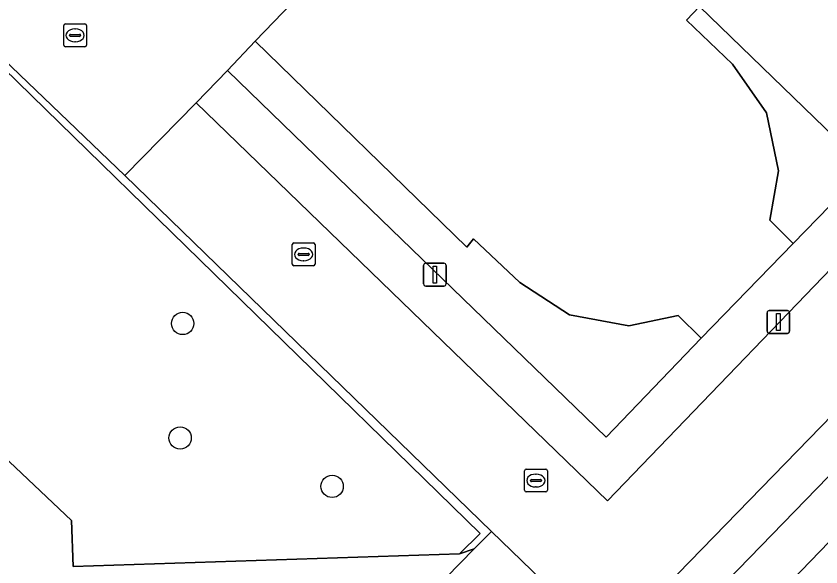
# Model space of a CAD drawing. Extents: x 160349 to 161355, y 381727 to 382854.
# Drawn here: x 161000.56 to 161035.79, y 382669.71 to 382693.83 of the extents above; entities that cross this region are included whole.
import ezdxf

# ---------------------------------------------------------------- set-up
doc = ezdxf.new("R2010")
doc.units = 0
for name, color, linetype in [('IMGEO_Boom', 7, 'Continuous'), ('IMGEO_Erf', 7, 'Continuous'), ('IMGEO_Groenvoorziening', 7, 'Continuous'), ('IMGEO_Haag', 7, 'Continuous'), ('IMGEO_Kolk', 7, 'Continuous'), ('IMGEO_Lichtmast', 7, 'Continuous'), ('IMGEO_Pand', 7, 'Continuous'), ('IMGEO_Parkeervlak_open', 7, 'Continuous'), ('IMGEO_Rijbaan_lokaal_open', 7, 'Continuous'), ('IMGEO_Voetpad_halfverhard', 7, 'Continuous'), ('IMGEO_Voetpad_open', 7, 'Continuous')]:
    doc.layers.add(name, color=color, linetype=linetype)

msp = doc.modelspace()

# ---------------------------------------------------------------- linework, layer by layer
at = {"layer": 'IMGEO_Boom'}
for centre in [(161007.852, 382680.368), (161007.739, 382675.354), (161014.396, 382673.234)]:
    msp.add_circle(centre, 0.489, dxfattribs=at)
at = {"layer": 'IMGEO_Erf'}
msp.add_lwpolyline([(161045.141, 382680.125), (161001.857, 382635.28), (161000.809, 382634.188), (161007.755, 382627.435), (161008.446, 382626.763), (161010.243, 382625.016), (161010.395, 382624.871), (161011.485, 382623.825), (161016.889, 382618.641), (161018.542, 382617.055), (161022.677, 382620.934), (161024.335, 382619.166), (161024.57, 382619.387), (161028.449, 382615.252), (161031.308, 382617.935), (161034.535, 382614.494), (161038.542, 382618.301)], dxfattribs=at)
at = {"layer": 'IMGEO_Groenvoorziening'}
for points in [[(161021.37, 382671.265), (161005.326, 382686.846), (161000, 382691.947), (160999.917, 382692.027), (160999.719, 382691.83), (161000, 382691.554), (161020.878, 382671.174), (161019.973, 382670.284), (161020.606, 382670.504)], [(161019.973, 382670.284), (161020.878, 382671.174), (161000, 382691.554), (160999.719, 382691.83), (160997.371, 382689.495), (160996.579, 382689.133), (160996.959, 382675.528), (160998.879, 382675.614), (161002.984, 382671.734), (161003.052, 382669.72)]]:
    msp.add_lwpolyline(points, close=True, dxfattribs=at)
at = {"layer": 'IMGEO_Haag'}
msp.add_lwpolyline([(161021.37, 382671.265), (161005.326, 382686.846), (161000, 382691.947), (160999.917, 382692.027), (160999.719, 382691.83), (161000, 382691.554), (161020.878, 382671.174), (161019.973, 382670.284), (161020.606, 382670.504)], close=True, dxfattribs=at)
at = {"layer": 'IMGEO_Kolk'}
for p, q in [((161002.717, 382693.485), (161003.569, 382693.485)), ((161002.642, 382692.559), (161002.642, 382693.411)), ((161003.13, 382693.265), (161003.155, 382693.265)), ((161003.643, 382693.411), (161003.643, 382692.559)), ((161002.901, 382692.979), (161002.901, 382692.991)), ((161003.339, 382692.942), (161002.941, 382692.942)), ((161002.944, 382693.028), (161003.342, 382693.028)), ((161003.385, 382692.991), (161003.385, 382692.979)), ((161003.569, 382692.485), (161002.717, 382692.485)), ((161003.153, 382692.705), (161003.128, 382692.705)), ((161012.646, 382682.968), (161012.646, 382683.82)), ((161012.721, 382683.894), (161013.573, 382683.894)), ((161013.134, 382683.674), (161013.159, 382683.674)), ((161013.647, 382683.82), (161013.647, 382682.968)), ((161012.905, 382683.388), (161012.905, 382683.4)), ((161013.343, 382683.351), (161012.945, 382683.351)), ((161012.948, 382683.437), (161013.346, 382683.437)), ((161013.389, 382683.4), (161013.389, 382683.388)), ((161013.573, 382682.894), (161012.721, 382682.894)), ((161013.157, 382683.114), (161013.132, 382683.114)), ((161022.817, 382673.064), (161022.817, 382673.916)), ((161022.892, 382673.99), (161023.744, 382673.99)), ((161023.305, 382673.77), (161023.33, 382673.77)), ((161023.818, 382673.916), (161023.818, 382673.064)), ((161023.076, 382673.484), (161023.076, 382673.496)), ((161023.514, 382673.447), (161023.116, 382673.447)), ((161023.119, 382673.533), (161023.517, 382673.533)), ((161023.56, 382673.496), (161023.56, 382673.484)), ((161023.328, 382673.21), (161023.303, 382673.21)), ((161023.744, 382672.99), (161022.892, 382672.99))]:
    msp.add_line(p, q, dxfattribs=at)
for points in [[(161002.717, 382693.485), (161003.569, 382693.485)], [(161002.642, 382692.559), (161002.642, 382693.411)], [(161003.643, 382693.411), (161003.643, 382692.559)], [(161003.569, 382692.485), (161002.717, 382692.485)], [(161012.646, 382682.968), (161012.646, 382683.82)], [(161012.721, 382683.894), (161013.573, 382683.894)], [(161013.647, 382683.82), (161013.647, 382682.968)], [(161013.573, 382682.894), (161012.721, 382682.894)], [(161022.817, 382673.064), (161022.817, 382673.916)], [(161022.892, 382673.99), (161023.744, 382673.99)], [(161023.818, 382673.916), (161023.818, 382673.064)], [(161023.744, 382672.99), (161022.892, 382672.99)]]:
    msp.add_lwpolyline(points, dxfattribs=at)
for centre, radius, start, end in [((161002.719, 382693.409), 0.0765, 91.552, 178.448), ((161002.719, 382693.409), 0.0765, 91.552, 178.448), ((161003.567, 382693.409), 0.0765, 1.552, 88.448), ((161003.567, 382693.409), 0.0765, 1.552, 88.448), ((161002.941, 382692.988), 0.0403, 85.8775, 175.7526), ((161002.938, 382692.978), 0.0366, 178.938, 274.7102), ((161003.342, 382692.985), 0.043, 264.8664, 352.4533), ((161003.346, 382692.99), 0.0386, 1.7309, 96.639), ((161002.719, 382692.561), 0.0765, 181.552, 268.448), ((161002.719, 382692.561), 0.0765, 181.552, 268.448), ((161003.567, 382692.561), 0.0765, 271.552, 358.448), ((161003.567, 382692.561), 0.0765, 271.552, 358.448), ((161012.723, 382683.818), 0.0765, 91.552, 178.448), ((161012.723, 382683.818), 0.0765, 91.552, 178.448), ((161013.571, 382683.818), 0.0765, 1.552, 88.448), ((161013.571, 382683.818), 0.0765, 1.552, 88.448), ((161012.945, 382683.397), 0.0403, 85.8775, 175.7526), ((161012.942, 382683.387), 0.0366, 178.938, 274.7102), ((161013.346, 382683.394), 0.043, 264.8664, 352.4533), ((161013.35, 382683.399), 0.0386, 1.7309, 96.639), ((161012.723, 382682.97), 0.0765, 181.552, 268.448), ((161012.723, 382682.97), 0.0765, 181.552, 268.448), ((161013.571, 382682.97), 0.0765, 271.552, 358.448), ((161013.571, 382682.97), 0.0765, 271.552, 358.448), ((161022.894, 382673.914), 0.0765, 91.552, 178.448), ((161022.894, 382673.914), 0.0765, 91.552, 178.448), ((161023.742, 382673.914), 0.0765, 1.552, 88.448), ((161023.742, 382673.914), 0.0765, 1.552, 88.448), ((161023.116, 382673.493), 0.0403, 85.8775, 175.7526), ((161023.113, 382673.483), 0.0366, 178.938, 274.7102), ((161023.517, 382673.49), 0.043, 264.8664, 352.4533), ((161023.521, 382673.495), 0.0386, 1.7309, 96.639), ((161022.894, 382673.066), 0.0765, 181.552, 268.448), ((161022.894, 382673.066), 0.0765, 181.552, 268.448), ((161023.742, 382673.066), 0.0765, 271.552, 358.448), ((161023.742, 382673.066), 0.0765, 271.552, 358.448)]:
    msp.add_arc(centre, radius, start, end, dxfattribs=at)
for centre, major_axis, ratio, start_param, end_param in [((161003.129, 382692.985), (-0.387, 0.002), 0.722429, 4.712389, 7.853982), ((161003.154, 382692.985), (-0.39, 0.002), 0.717154, 1.570796, 4.712389), ((161013.133, 382683.394), (-0.387, 0.002), 0.722429, 4.712389, 7.853982), ((161013.158, 382683.394), (-0.39, 0.002), 0.717154, 1.570796, 4.712389), ((161023.304, 382673.49), (-0.387, 0.002), 0.722429, 4.712389, 7.853982), ((161023.329, 382673.49), (-0.39, 0.002), 0.717154, 1.570796, 4.712389)]:
    msp.add_ellipse(centre, major_axis=major_axis, ratio=ratio, start_param=start_param, end_param=end_param, dxfattribs=at)
at = {"layer": 'IMGEO_Lichtmast'}
for p, q in [((161018.397, 382682.108), (161018.397, 382682.908)), ((161018.397, 382682.908), (161018.397, 382682.108)), ((161018.497, 382683.008), (161019.287, 382683.008)), ((161019.287, 382683.008), (161018.497, 382683.008)), ((161019.387, 382682.908), (161019.387, 382682.108)), ((161019.387, 382682.108), (161019.387, 382682.908)), ((161019.287, 382682.008), (161018.497, 382682.008)), ((161018.497, 382682.008), (161019.287, 382682.008)), ((161033.435, 382680.035), (161033.435, 382680.835)), ((161033.435, 382680.835), (161033.435, 382680.035)), ((161033.535, 382680.935), (161034.325, 382680.935)), ((161034.325, 382680.935), (161033.535, 382680.935)), ((161034.425, 382680.835), (161034.425, 382680.035)), ((161034.425, 382680.035), (161034.425, 382680.835)), ((161034.325, 382679.935), (161033.535, 382679.935)), ((161033.535, 382679.935), (161034.325, 382679.935))]:
    msp.add_line(p, q, dxfattribs=at)
for points in [[(161018.817, 382682.883), (161018.967, 382682.883), (161018.967, 382682.133), (161018.817, 382682.133), (161018.817, 382682.883)], [(161033.855, 382680.81), (161034.005, 382680.81), (161034.005, 382680.06), (161033.855, 382680.06), (161033.855, 382680.81)]]:
    msp.add_lwpolyline(points, dxfattribs=at)
for centre, start, end in [((161018.497, 382682.908), 90, 180), ((161018.497, 382682.908), 90, 180), ((161019.287, 382682.908), 0, 90), ((161019.287, 382682.908), 360, 90), ((161018.497, 382682.108), 180, 270), ((161018.497, 382682.108), 180, 270), ((161019.287, 382682.108), 270, 0), ((161019.287, 382682.108), 270, 0), ((161033.535, 382680.835), 90, 180), ((161033.535, 382680.835), 90, 180), ((161034.325, 382680.835), 0, 90), ((161034.325, 382680.835), 360, 90), ((161033.535, 382680.035), 180, 270), ((161033.535, 382680.035), 180, 270), ((161034.325, 382680.035), 270, 0), ((161034.325, 382680.035), 270, 0)]:
    msp.add_arc(centre, 0.1, start, end, dxfattribs=at)
at = {"layer": 'IMGEO_Pand'}
msp.add_lwpolyline([(161021.141, 382703.229), (161011.019, 382692.737), (161020.295, 382683.715), (161020.579, 382684.07), (161022.615, 382682.157), (161024.792, 382680.753), (161027.383, 382680.271), (161029.551, 382680.716), (161030.553, 382679.728), (161034.584, 382683.873), (161033.552, 382684.89), (161033.944, 382687.058), (161033.411, 382689.599), (161031.928, 382691.73), (161029.914, 382693.651), (161030.482, 382694.252)], dxfattribs=at)
at = {"layer": 'IMGEO_Parkeervlak_open'}
msp.add_lwpolyline([(161036.315, 382676.389), (161028.491, 382668.337), (161029.724, 382667.075), (161037.583, 382675.169)], close=True, dxfattribs=at)
at = {"layer": 'IMGEO_Rijbaan_lokaal_open'}
msp.add_lwpolyline([(160994.855, 382696.875), (160998.586, 382693.301), (160999.917, 382692.027), (161000, 382691.947), (161005.326, 382686.846), (161008.443, 382690.035), (161009.817, 382691.441), (161011.019, 382692.737), (161021.141, 382703.229)], dxfattribs=at)
at = {"layer": 'IMGEO_Voetpad_halfverhard'}
msp.add_lwpolyline([(160999.338, 382661.908), (161000.587, 382663.256), (161009.517, 382654.878), (161009.822, 382654.395), (161009.813, 382654.007), (161011.659, 382655.917), (161011.285, 382655.914), (161010.689, 382656.299), (161009.047, 382657.839), (161001.837, 382664.603), (161003.186, 382666.032), (161003.113, 382667.879), (161018.57, 382668.409), (161019.205, 382668.18), (161018.769, 382668.615), (161020.606, 382670.504), (161019.973, 382670.284), (161003.052, 382669.72), (161002.984, 382671.734), (160998.879, 382675.614)], dxfattribs=at)
at = {"layer": 'IMGEO_Voetpad_open'}
for points in [[(161030.482, 382694.252), (161037.795, 382687.172), (161039.193, 382685.83), (161051.793, 382698.867)], [(161001.857, 382635.28), (161045.141, 382680.125)], [(161037.583, 382675.169), (161029.724, 382667.075), (161028.491, 382668.337), (161026.519, 382666.265), (161027.059, 382665.798), (161027.203, 382665.674), (161027.378, 382665.464), (161022.599, 382660.507), (161022.198, 382660.894), (161020.67, 382659.385), (161021.073, 382659.018), (161012.027, 382649.627)]]:
    msp.add_lwpolyline(points, dxfattribs=at)
for points in [[(161030.482, 382694.252), (161029.914, 382693.651), (161031.928, 382691.73), (161033.411, 382689.599), (161033.944, 382687.058), (161033.552, 382684.89), (161034.584, 382683.873), (161037.795, 382687.172)], [(161009.817, 382691.441), (161016.092, 382685.358), (161026.399, 382675.386), (161030.553, 382679.728), (161029.551, 382680.716), (161027.383, 382680.271), (161024.792, 382680.753), (161022.615, 382682.157), (161020.579, 382684.07), (161020.295, 382683.715), (161011.019, 382692.737)], [(161037.795, 382687.172), (161034.584, 382683.873), (161030.553, 382679.728), (161026.399, 382675.386), (161016.092, 382685.358), (161009.817, 382691.441), (161008.443, 382690.035), (161026.457, 382672.607), (161038.902, 382685.529), (161039.193, 382685.83)], [(161039.193, 382685.83), (161038.902, 382685.529), (161026.457, 382672.607), (161008.443, 382690.035), (161005.326, 382686.846), (161021.37, 382671.265), (161024.019, 382668.697), (161026.519, 382666.265), (161028.491, 382668.337), (161036.315, 382676.389), (161038.622, 382678.816), (161042.429, 382682.726)], [(161024.019, 382668.697), (161021.37, 382671.265), (161020.606, 382670.504), (161018.769, 382668.615), (161019.205, 382668.18), (161019.403, 382667.989), (161021.438, 382666.03)]]:
    msp.add_lwpolyline(points, close=True, dxfattribs=at)

doc.saveas('drawing.dxf')
